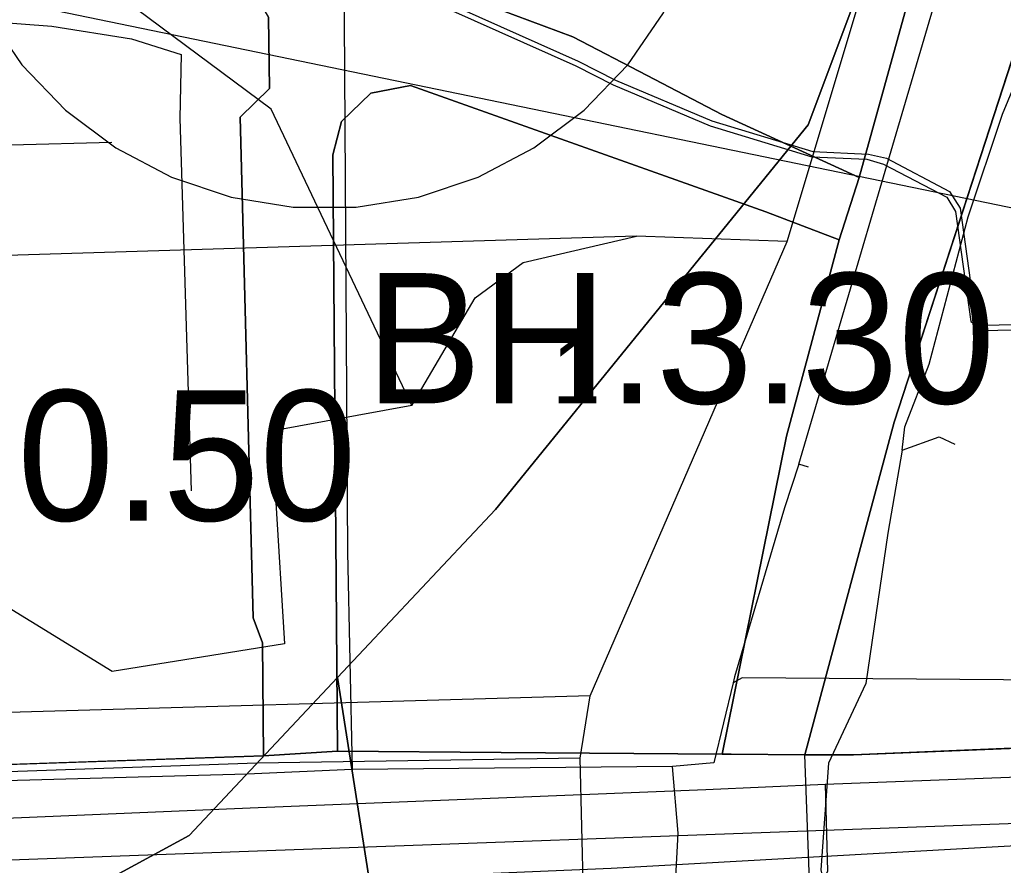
# Model space of a CAD drawing. Extents: x -690419 to -685080, y -987825 to -981190.
# Drawn here: x -687093.5 to -687018, y -985188.3 to -985123.4 of the extents above; entities that cross this region are included whole.
import ezdxf

# ---------------------------------------------------------------- set-up
doc = ezdxf.new("R2010")
doc.units = 0
for name, color, linetype in [('Archeologická naleziště (S)', 7, 'Continuous'), ('BPEJ (S) - hranice', 7, 'Continuous'), ('Docházková izochrona BUS (S)', 7, 'Continuous'), ('Docházková izochrona VLAK (S)', 7, 'Continuous'), ('Elektro VN 35 podzemni (S)', 7, 'Continuous'), ('Intravilan (S)', 7, 'Continuous'), ('Kanalizace stoka bez rozlišení (S)', 7, 'Continuous'), ('OP elektro VN (S)', 7, 'Continuous'), ('Plochy bydlení hromadné BH (S)', 7, 'Continuous'), ('Plochy dopravy silniční DS (S)', 7, 'Continuous'), ('Plochy energetika TE (S)', 7, 'Continuous'), ('Plochy veřejná prostranství všeobecná PU (S)', 7, 'Continuous'), ('Plynovod STL (S)', 7, 'Continuous'), ('Regulacni bloky_ID', 7, 'Continuous'), ('Regulační bloky STABILIZOVANÉ (S)', 7, 'Continuous'), ('Regulační bloky STABILIZOVANÉ (S) TIS', 7, 'Continuous'), ('Regulační kódy STABILIZOVANÉ (S)', 7, 'Continuous'), ('Silnice II třídy (S) - osa', 7, 'Continuous'), ('Spoje - komunikační vedení bez rozlišení provozovanál (S)', 7, 'Continuous'), ('Teplovod (S)', 7, 'Continuous'), ('Trasy cykloturistické (S)', 7, 'Continuous'), ('Trasy turistické (S)', 7, 'Continuous'), ('Vodovodní řady (S)', 7, 'Continuous')]:
    doc.layers.add(name, color=color, linetype=linetype)

msp = doc.modelspace()

# ---------------------------------------------------------------- linework, layer by layer
at = {"layer": 'Archeologická naleziště (S)'}
msp.add_lwpolyline([(-686825.312, -985912.25), (-687367.5, -985815.688), (-687507.688, -985728), (-687590.688, -985506.312), (-687633.938, -985128.25), (-687432.875, -985052.125), (-686833.625, -985175.75), (-686898.312, -985530.562)], close=True, dxfattribs=at)
at = {"layer": 'BPEJ (S) - hranice'}
for points in [[(-687029, -985071), (-687024, -985089), (-687025.5, -985111.5), (-687033, -985131.5), (-687057, -985161), (-687069.12, -985173.89), (-687080.5, -985186), (-687098, -985195.5), (-687134, -985209.5), (-687195, -985227.5), (-687227, -985239), (-687281.5, -985264), (-687296.5, -985283.5), (-687302, -985303), (-687299.5, -985321), (-687283, -985348), (-687262, -985370.5), (-687260, -985379.5), (-687268.5, -985393), (-687302.5, -985416)], [(-686948.62, -985871.04), (-686972.5, -985811.5), (-686987.5, -985735), (-686997.5, -985630), (-687011.5, -985550.5), (-687019, -985523.5), (-687038, -985492), (-687104.5, -985404), (-687115.5, -985379.5), (-687113, -985361.5), (-687082.5, -985298.5), (-687074.5, -985267), (-687072, -985226.5), (-687066.5, -985190.5), (-687069.12, -985173.89), (-687057, -985161), (-687033, -985131.5), (-687025.5, -985111.5), (-687024, -985089), (-687029, -985071)], [(-687302.5, -985416), (-687268.5, -985393), (-687260, -985379.5), (-687262, -985370.5), (-687283, -985348), (-687299.5, -985321), (-687302, -985303), (-687296.5, -985283.5), (-687281.5, -985264), (-687227, -985239), (-687195, -985227.5), (-687134, -985209.5), (-687098, -985195.5), (-687080.5, -985186), (-687069.12, -985173.89), (-687066.5, -985190.5), (-687072, -985226.5), (-687074.5, -985267), (-687082.5, -985298.5), (-687113, -985361.5), (-687115.5, -985379.5), (-687104.5, -985404)]]:
    msp.add_lwpolyline(points, dxfattribs=at)
at = {"layer": 'Docházková izochrona BUS (S)'}
msp.add_arc((-687330.82, -985198.99), 400, 36.90641, 302.12987, dxfattribs=at)
at = {"layer": 'Docházková izochrona VLAK (S)'}
msp.add_arc((-686398.38, -985456.116), 800, 77.865472, 344.113367, dxfattribs=at)
at = {"layer": 'Elektro VN 35 podzemni (S)'}
for points in [[(-687066.351, -985103.776), (-687065.756, -985104.079), (-687065.398, -985105.176), (-687067.413, -985110.306), (-687069.337, -985113.002), (-687071.124, -985116.797), (-687070.188, -985117.875), (-687050.654, -985126.609), (-687047.786, -985128.059), (-687040.392, -985131.202), (-687032.646, -985133.551), (-687028.381, -985133.742), (-687026.99, -985134.05), (-687022.15, -985136.61), (-687021.335, -985137.897), (-687020.155, -985146.351), (-687019.354, -985146.859), (-687006.307, -985146.531)], [(-687070.019, -985108.04), (-687070.019, -985108.065), (-687070.114, -985108.065), (-687070.114, -985107.91), (-687066.814, -985104.798), (-687066.487, -985104.156), (-687066.084, -985104.361), (-687065.822, -985105.164), (-687067.767, -985110.114), (-687069.683, -985112.798), (-687071.596, -985116.863), (-687070.432, -985118.205), (-687050.826, -985126.971), (-687047.954, -985128.421), (-687040.528, -985131.578), (-687032.714, -985133.949), (-687028.499, -985134.138), (-687027.23, -985134.52), (-687022.36, -985137.04), (-687021.705, -985138.143), (-687020.525, -985146.589), (-687019.466, -985147.261), (-687006.213, -985146.929)]]:
    msp.add_lwpolyline(points, dxfattribs=at)
at = {"layer": 'Intravilan (S)'}
msp.add_lwpolyline([(-686961.35, -985176.97), (-687029.52, -985179.83), (-687033.27, -985179.82), (-687038.91, -985179.77), (-687039.6, -985179.77), (-687034.67, -985155.39), (-687030.62, -985140.33), (-687029.08, -985135.54), (-687023.26, -985114.49)], dxfattribs=at)
at = {"layer": 'Kanalizace stoka bez rozlišení (S)'}
for points in [[(-687034.62, -985140.45), (-687025.078, -985108.63), (-687025.33, -985102.918), (-687036.538, -985098.238), (-687053.15, -985089.82), (-687089.59, -985090.03), (-687118.144, -985094.965), (-687139.05, -985095.52), (-687155.334, -985097.329), (-687186.281, -985099.093), (-687205.62, -985095.112), (-687206.054, -985071.89)], [(-687074.207, -985130.3), (-687093.017, -985116.288)], [(-687063.41, -985153.03), (-687074.207, -985130.3)], [(-687046.173, -985140.039), (-687111.997, -985142.059)], [(-687063.41, -985153.03), (-687058.554, -985144.762), (-687054.866, -985142.068), (-687046.173, -985140.039)], [(-687034.62, -985140.45), (-687046.173, -985140.039)], [(-687049.74, -985175.287), (-687034.62, -985140.45)], [(-686944.09, -985188.32), (-686963.48, -985187), (-686989.79, -985188.55), (-687014.78, -985186.68), (-687048.13, -985188.55), (-687075.27, -985189.69), (-687105.6, -985190.99), (-687138.19, -985192.06), (-687172.3, -985193.59), (-687210.16, -985194.87), (-687235.17, -985195.82), (-687261.19, -985196.76), (-687294.86, -985198.13), (-687330.82, -985198.99), (-687362.17, -985199.36), (-687377.93, -985199.24), (-687403.83, -985199.81), (-687424.38, -985200.9), (-687437.78, -985178.92), (-687443.46, -985157.92), (-687450.1, -985144.21), (-687465.48, -985151.35)], [(-687063.41, -985153.03), (-687074.185, -985155.001), (-687073.861, -985160.06), (-687073.19, -985171.3), (-687086.39, -985173.44), (-687114.509, -985156.162), (-687118.201, -985151.963), (-687121.53, -985146.91), (-687144.924, -985160.734), (-687152.523, -985151.774)], [(-687049.74, -985175.287), (-687194.365, -985179.433)], [(-687050.49, -985180.07), (-687049.74, -985175.287)], [(-687050.49, -985180.07), (-687075.301, -985180.472)], [(-687049.475, -985222.224), (-687050.49, -985180.07)], [(-687075.301, -985180.472), (-687109.8, -985181.67)]]:
    msp.add_lwpolyline(points, dxfattribs=at)
at = {"layer": 'OP elektro VN (S)'}
msp.add_lwpolyline([(-687096.07, -985122.91), (-687093.327, -985126.884), (-687089.983, -985130.366), (-687086.123, -985133.266), (-687081.848, -985135.51), (-687077.268, -985137.039), (-687072.503, -985137.813), (-687067.675, -985137.813), (-687062.91, -985137.039), (-687058.33, -985135.51), (-687054.055, -985133.266), (-687050.195, -985130.366), (-687046.851, -985126.884), (-687044.108, -985122.91), (-687042.039, -985118.548), (-687040.695, -985113.911), (-687040.113, -985109.118), (-687040.308, -985104.294), (-687041.273, -985099.564), (-687042.985, -985095.049), (-687045.399, -985090.868), (-687048.453, -985087.129), (-687052.067, -985083.927), (-687056.147, -985081.347)], dxfattribs=at)
at = {"layer": 'Plochy bydlení hromadné BH (S)'}
for points in [[(-687023.26, -985114.49), (-687029.08, -985135.54), (-687039.62, -985130.71), (-687045.35, -985127.71), (-687051.06, -985124.74), (-687060.54, -985121.2)], [(-687095.8, -985116.04), (-687085.54, -985116.06), (-687081.24, -985116.71), (-687078.69, -985117.82), (-687076.71, -985119.28), (-687074.41, -985123.26), (-687074.34, -985128.7), (-687076.59, -985130.91), (-687075.59, -985169.32), (-687074.88, -985171.24), (-687074.78, -985179.89), (-687101.72, -985180.81)]]:
    msp.add_lwpolyline(points, dxfattribs=at)
msp.add_lwpolyline([(-687039.6, -985179.77), (-687056.56, -985179.64), (-687069.12, -985179.55), (-687069.48, -985133.81), (-687068.8, -985131.25), (-687066.55, -985129.06), (-687063.51, -985128.47), (-687043.95, -985135.43), (-687036.25, -985138.17), (-687030.62, -985140.33), (-687034.67, -985155.39)], close=True, dxfattribs=at)
at = {"layer": 'Plochy dopravy silniční DS (S)'}
for p, q in [((-687029.52, -985179.83), (-686961.35, -985176.97)), ((-687101.72, -985180.81), (-687074.78, -985179.89)), ((-687074.78, -985179.89), (-687069.12, -985179.55)), ((-687069.12, -985179.55), (-687056.56, -985179.64)), ((-687056.56, -985179.64), (-687039.6, -985179.77)), ((-687039.6, -985179.77), (-687038.91, -985179.77)), ((-687038.91, -985179.77), (-687033.27, -985179.82)), ((-687033.27, -985179.82), (-687029.52, -985179.83))]:
    msp.add_line(p, q, dxfattribs=at)
at = {"layer": 'Plochy energetika TE (S)'}
msp.add_lwpolyline([(-687015.07, -985119.42), (-687010.83, -985119.36), (-687001.65, -985119.22), (-687001.63, -985122.61), (-686976.2, -985122.28), (-686976.17, -985132.78), (-686945.41, -985132.11), (-686944.62, -985165.7), (-686944.04, -985176.36), (-686948.63, -985176.65), (-686948.92, -985176.93), (-686951.73, -985176.85), (-686961.35, -985176.97), (-687029.52, -985179.83), (-687033.27, -985179.82), (-687026.4, -985154.31)], close=True, dxfattribs=at)
at = {"layer": 'Plochy veřejná prostranství všeobecná PU (S)'}
for p, q in [((-687029.08, -985135.54), (-687023.26, -985114.49)), ((-687015.07, -985119.42), (-687026.4, -985154.31)), ((-687060.54, -985121.2), (-687051.06, -985124.74)), ((-687074.34, -985128.7), (-687074.41, -985123.26)), ((-687051.06, -985124.74), (-687045.35, -985127.71)), ((-687045.35, -985127.71), (-687039.62, -985130.71)), ((-687076.59, -985130.91), (-687074.34, -985128.7)), ((-687063.51, -985128.47), (-687066.55, -985129.06)), ((-687043.95, -985135.43), (-687063.51, -985128.47)), ((-687066.55, -985129.06), (-687068.8, -985131.25)), ((-687075.59, -985169.32), (-687076.59, -985130.91)), ((-687039.62, -985130.71), (-687029.08, -985135.54)), ((-687068.8, -985131.25), (-687069.48, -985133.81)), ((-687069.48, -985133.81), (-687069.12, -985179.55)), ((-687036.25, -985138.17), (-687043.95, -985135.43)), ((-687030.62, -985140.33), (-687036.25, -985138.17)), ((-687034.67, -985155.39), (-687030.62, -985140.33)), ((-687026.4, -985154.31), (-687033.27, -985179.82)), ((-687039.6, -985179.77), (-687034.67, -985155.39)), ((-687074.88, -985171.24), (-687075.59, -985169.32)), ((-687074.78, -985179.89), (-687074.88, -985171.24)), ((-687069.12, -985179.55), (-687074.78, -985179.89)), ((-687038.91, -985179.77), (-687039.6, -985179.77)), ((-687033.27, -985179.82), (-687038.91, -985179.77))]:
    msp.add_line(p, q, dxfattribs=at)
at = {"layer": 'Plynovod STL (S)'}
for points in [[(-686937.99, -985178.57), (-686945.63, -985178.88), (-686946.98, -985178.93), (-686951.98, -985179.13), (-686953.38, -985179.19), (-686953.78, -985179.21), (-686955.41, -985178.65), (-686994.68, -985180.7), (-687031.69, -985182.11), (-687040.86, -985182.52), (-687075.2, -985183.89), (-687095.2, -985184.72), (-687127.811, -985185.783), (-687130.41, -985185.84), (-687132.678, -985185.912), (-687149.34, -985186.54), (-687150.23, -985186.41), (-687192.95, -985188.39), (-687206.08, -985188.73), (-687207.31, -985190.38), (-687208.07, -985190.41), (-687216.2, -985190.85), (-687237.3, -985192.21), (-687261.74, -985193.47)], [(-687031.69, -985182.11), (-687031.51, -985188.74), (-687034.22, -985195.1), (-687036.59, -985210.71), (-687036.67, -985211.2)]]:
    msp.add_lwpolyline(points, dxfattribs=at)
at = {"layer": 'Regulační bloky STABILIZOVANÉ (S)'}
for p, q in [((-687029.08, -985135.54), (-687023.26, -985114.49)), ((-687015.07, -985119.42), (-687026.4, -985154.31)), ((-687060.54, -985121.2), (-687051.06, -985124.74)), ((-687074.34, -985128.7), (-687074.41, -985123.26)), ((-687051.06, -985124.74), (-687045.35, -985127.71)), ((-687045.35, -985127.71), (-687039.62, -985130.71)), ((-687076.59, -985130.91), (-687074.34, -985128.7)), ((-687063.51, -985128.47), (-687066.55, -985129.06)), ((-687043.95, -985135.43), (-687063.51, -985128.47)), ((-687066.55, -985129.06), (-687068.8, -985131.25)), ((-687075.59, -985169.32), (-687076.59, -985130.91)), ((-687039.62, -985130.71), (-687029.08, -985135.54)), ((-687068.8, -985131.25), (-687069.48, -985133.81)), ((-687069.48, -985133.81), (-687069.12, -985179.55)), ((-687036.25, -985138.17), (-687043.95, -985135.43)), ((-687030.62, -985140.33), (-687036.25, -985138.17)), ((-687034.67, -985155.39), (-687030.62, -985140.33)), ((-687026.4, -985154.31), (-687033.27, -985179.82)), ((-687039.6, -985179.77), (-687034.67, -985155.39)), ((-687074.88, -985171.24), (-687075.59, -985169.32)), ((-687074.78, -985179.89), (-687074.88, -985171.24)), ((-687029.52, -985179.83), (-686961.35, -985176.97)), ((-687101.72, -985180.81), (-687074.78, -985179.89)), ((-687069.12, -985179.55), (-687074.78, -985179.89)), ((-687074.78, -985179.89), (-687069.12, -985179.55)), ((-687069.12, -985179.55), (-687056.56, -985179.64)), ((-687056.56, -985179.64), (-687039.6, -985179.77)), ((-687038.91, -985179.77), (-687039.6, -985179.77)), ((-687039.6, -985179.77), (-687038.91, -985179.77)), ((-687033.27, -985179.82), (-687038.91, -985179.77)), ((-687038.91, -985179.77), (-687033.27, -985179.82)), ((-687033.27, -985179.82), (-687029.52, -985179.83))]:
    msp.add_line(p, q, dxfattribs=at)
for points in [[(-687023.26, -985114.49), (-687029.08, -985135.54), (-687039.62, -985130.71), (-687045.35, -985127.71), (-687051.06, -985124.74), (-687060.54, -985121.2)], [(-687095.8, -985116.04), (-687085.54, -985116.06), (-687081.24, -985116.71), (-687078.69, -985117.82), (-687076.71, -985119.28), (-687074.41, -985123.26), (-687074.34, -985128.7), (-687076.59, -985130.91), (-687075.59, -985169.32), (-687074.88, -985171.24), (-687074.78, -985179.89), (-687101.72, -985180.81)]]:
    msp.add_lwpolyline(points, dxfattribs=at)
for points in [[(-687015.07, -985119.42), (-687010.83, -985119.36), (-687001.65, -985119.22), (-687001.63, -985122.61), (-686976.2, -985122.28), (-686976.17, -985132.78), (-686945.41, -985132.11), (-686944.62, -985165.7), (-686944.04, -985176.36), (-686948.63, -985176.65), (-686948.92, -985176.93), (-686951.73, -985176.85), (-686961.35, -985176.97), (-687029.52, -985179.83), (-687033.27, -985179.82), (-687026.4, -985154.31)], [(-687039.6, -985179.77), (-687056.56, -985179.64), (-687069.12, -985179.55), (-687069.48, -985133.81), (-687068.8, -985131.25), (-687066.55, -985129.06), (-687063.51, -985128.47), (-687043.95, -985135.43), (-687036.25, -985138.17), (-687030.62, -985140.33), (-687034.67, -985155.39)]]:
    msp.add_lwpolyline(points, close=True, dxfattribs=at)
at = {"layer": 'Regulační bloky STABILIZOVANÉ (S) TIS'}
for p, q in [((-687015.07, -985119.42), (-687026.4, -985154.31)), ((-687026.4, -985154.31), (-687033.27, -985179.82)), ((-687029.52, -985179.83), (-686961.35, -985176.97)), ((-687033.27, -985179.82), (-687029.52, -985179.83))]:
    msp.add_line(p, q, dxfattribs=at)
at = {"layer": 'Silnice II třídy (S) - osa'}
msp.add_lwpolyline([(-687413.084, -985199), (-687407.788, -985197.845), (-687405.375, -985197.378), (-687402.888, -985197.155), (-687330.379, -985196.69), (-687257.724, -985194.996), (-687137.074, -985189.44), (-686967.107, -985183.248), (-686954.141, -985183.117), (-686945.939, -985183.646), (-686936.932, -985184.917), (-686927.947, -985187.35), (-686919.745, -985191.054), (-686913.942, -985194.681), (-686907.045, -985199.785), (-686901.685, -985205.019), (-686896.462, -985211.163), (-686891.435, -985218.571), (-686888.104, -985225.763), (-686884.026, -985234.975), (-686854.624, -985308.656)], dxfattribs=at)
at = {"layer": 'Spoje - komunikační vedení bez rozlišení provozovanál (S)'}
for points in [[(-687095.43, -985123.6), (-687091.02, -985123.94), (-687084.93, -985124.91), (-687081.12, -985126.1), (-687081.22, -985130.98)], [(-687023.72, -985149.85), (-687020.73, -985138.55), (-687018.09, -985130.67), (-687016.04, -985125.75)], [(-687081.22, -985130.98), (-687080.33, -985159.56)], [(-687025.8, -985156.44), (-687025.58, -985154.65), (-687023.72, -985149.85)], [(-687025.8, -985156.44), (-687022.95, -985155.42), (-687021.74, -985155.99)], [(-687025.8, -985156.44), (-687026.9, -985162.83), (-687028.57, -985174.34), (-687029.55, -985176.43), (-687031.44, -985180.47), (-687032.02, -985188.65), (-687031, -985192.8), (-687032.51, -985197.46), (-687035.09, -985197.52), (-687039.58, -985197.02), (-687041.77, -985199.95), (-687044.51, -985206.63), (-687047.43, -985216.11)]]:
    msp.add_lwpolyline(points, dxfattribs=at)
at = {"layer": 'Teplovod (S)'}
msp.add_lwpolyline([(-687094.179, -985133.035), (-687086.427, -985132.821)], dxfattribs=at)
at = {"layer": 'Trasy cykloturistické (S)'}
msp.add_lwpolyline([(-687256.3, -985199.65), (-687212.53, -985197.41), (-687211.62, -985197.36), (-687206.33, -985197.44), (-687203.03, -985197.45), (-687201.8, -985197.24), (-687177.72, -985197.31), (-687154.72, -985195.89), (-687124.65, -985194.13), (-687098.39, -985193.1), (-687067.92, -985193.23), (-687068.16, -985192.08), (-687040.84, -985192.09), (-687039.69, -985192.02), (-687032.82, -985191.57), (-687033.27, -985179.82), (-687026.4, -985154.31), (-687015.07, -985119.42), (-687014.57, -985117.89), (-687002.35, -985100.92), (-686991.75, -985089.12), (-686990.2, -985087.27), (-686975.94, -985072.54)], dxfattribs=at)
at = {"layer": 'Trasy turistické (S)'}
for points in [[(-686995.97, -985078.92), (-687001.02, -985084.47), (-687017.25, -985104.78), (-687021.58, -985110.19), (-687022.33, -985111.13), (-687029.08, -985135.54), (-687030.62, -985140.33), (-687034.67, -985155.39), (-687039.6, -985179.77)], [(-687039.6, -985179.77), (-687038.91, -985179.77), (-687033.27, -985179.82), (-687029.52, -985179.83), (-686961.35, -985176.97), (-686951.73, -985176.85), (-686948.92, -985176.93), (-686948.63, -985176.65), (-686944.04, -985176.36), (-686930.88, -985176.88)]]:
    msp.add_lwpolyline(points, dxfattribs=at)
at = {"layer": 'Vodovodní řady (S)'}
for points in [[(-687033.718, -985157.535), (-687023.257, -985122.047), (-687022.628, -985107.917), (-687046.97, -985094.07), (-687089.135, -985103.028), (-687104.423, -985103.554)], [(-687068.661, -985115.259), (-687068.353, -985164.281), (-687067.989, -985180.947)], [(-687033.718, -985157.535), (-687034.829, -985160.884), (-687038.65, -985173.84)], [(-687032.98, -985157.76), (-687033.718, -985157.535)], [(-686906.556, -985184.143), (-686939.66, -985170.76), (-686954.02, -985171.25), (-687011.29, -985174.108), (-687018.011, -985174.058), (-687038.07, -985173.91)], [(-687038.65, -985173.84), (-687038.766, -985174.288)], [(-687038.07, -985173.91), (-687038.766, -985174.288)], [(-687038.766, -985174.288), (-687040.253, -985180.445)], [(-687043.401, -985180.709), (-687067.989, -985180.947)], [(-687040.253, -985180.445), (-687043.401, -985180.709)], [(-687042.968, -985185.841), (-687043.401, -985180.709)], [(-687067.989, -985180.947), (-687076.07, -985181.3), (-687110.329, -985182.244), (-687143.625, -985183.732), (-687168.842, -985183.947), (-687187.909, -985186.034), (-687204.693, -985186.211)], [(-687067.989, -985180.947), (-687067.968, -985181.346)], [(-687046.813, -985227.058), (-687044.13, -985207.54), (-687042.968, -985185.841)]]:
    msp.add_lwpolyline(points, dxfattribs=at)

# ---------------------------------------------------------------- texts
at = {"layer": 'Regulacni bloky_ID'}
msp.add_text('1', height=5, dxfattribs=at).set_placement((-687052.658, -985152.87))
at = {"layer": 'Regulační kódy STABILIZOVANÉ (S)'}
for s, p in [('BH.3.30.50', (-687066.967, -985152.87)), ('BH.4.30.50', (-687134.566, -985161.857))]:
    msp.add_text(s, height=10, dxfattribs=at).set_placement(p)

doc.saveas('drawing.dxf')
